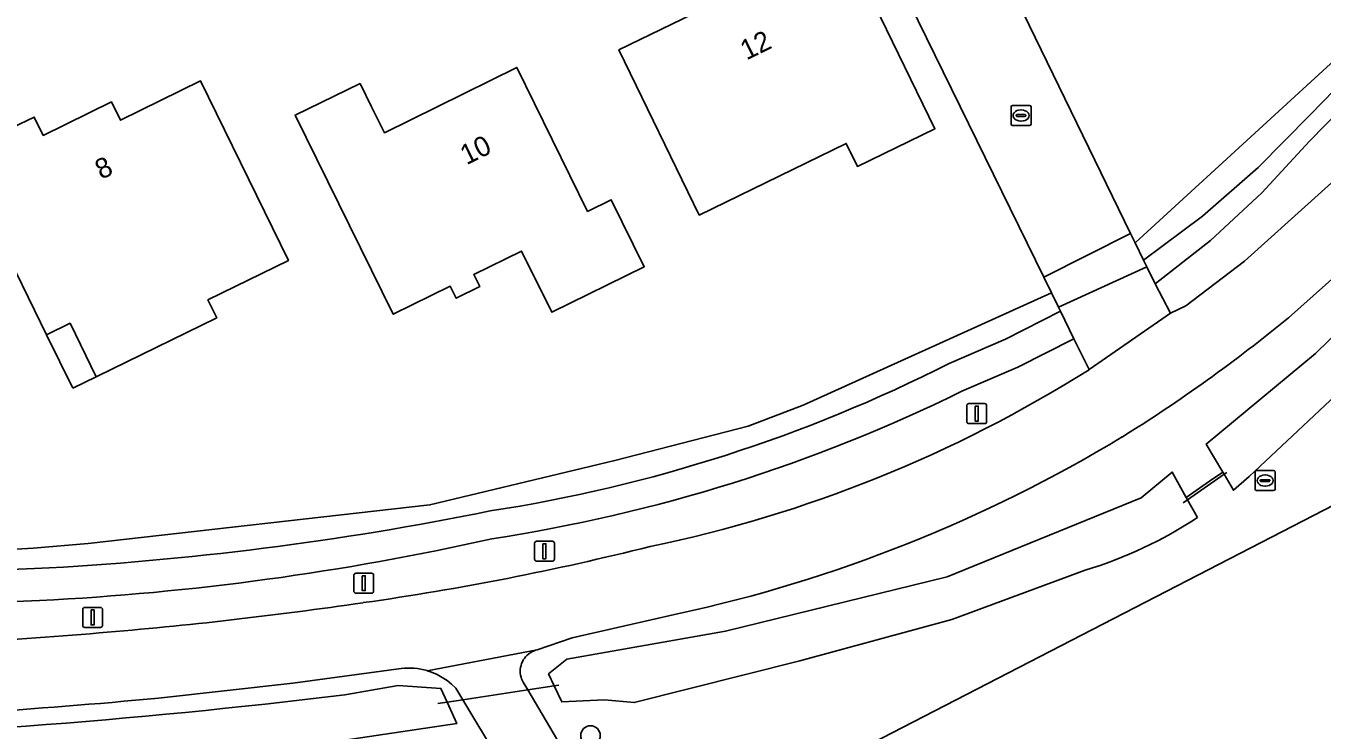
# Model space of a CAD drawing. Extents: x 160455 to 162082, y 388339 to 389736.
# Drawn here: x 160789.7 to 160854.5, y 389185.7 to 389220.9 of the extents above; entities that cross this region are included whole.
import ezdxf

# ---------------------------------------------------------------- set-up
doc = ezdxf.new("R2010")
doc.units = 0
for name, color, linetype in [('IMGEO_Afsluitpaal', 7, 'Continuous'), ('IMGEO_Berm_groen', 7, 'Continuous'), ('IMGEO_Boom', 7, 'Continuous'), ('IMGEO_Duiker', 7, 'Continuous'), ('IMGEO_Erf', 7, 'Continuous'), ('IMGEO_Groenvoorziening', 7, 'Continuous'), ('IMGEO_Hek', 7, 'Continuous'), ('IMGEO_Kolk', 7, 'Continuous'), ('IMGEO_Lichtmast', 7, 'Continuous'), ('IMGEO_Pand', 7, 'Continuous'), ('IMGEO_Pand_nummerreeks', 7, 'Continuous'), ('IMGEO_Pand_overbouw', 7, 'Continuous'), ('IMGEO_Rijbaan_lokaal_gesloten', 7, 'Continuous'), ('IMGEO_Rijbaan_lokaal_open', 7, 'Continuous'), ('IMGEO_Rioolput', 7, 'Continuous'), ('IMGEO_Voetpad_open', 7, 'Continuous'), ('IMGEO_Waterloop', 7, 'Continuous')]:
    doc.layers.add(name, color=color, linetype=linetype)

msp = doc.modelspace()

# ---------------------------------------------------------------- linework, layer by layer
at = {"layer": 'IMGEO_Afsluitpaal'}
for p, q in [((160806.067, 389192.628), (160806.067, 389193.428)), ((160806.067, 389193.428), (160806.067, 389192.628)), ((160806.167, 389193.528), (160806.957, 389193.528)), ((160806.957, 389193.528), (160806.167, 389193.528)), ((160807.057, 389193.428), (160807.057, 389192.628)), ((160807.057, 389192.628), (160807.057, 389193.428)), ((160806.957, 389192.528), (160806.167, 389192.528)), ((160806.167, 389192.528), (160806.957, 389192.528))]:
    msp.add_line(p, q, dxfattribs=at)
msp.add_lwpolyline([(160806.487, 389193.403), (160806.637, 389193.403), (160806.637, 389192.653), (160806.487, 389192.653), (160806.487, 389193.403)], dxfattribs=at)
for centre, start, end in [((160806.167, 389193.428), 90, 180), ((160806.167, 389193.428), 90, 180), ((160806.957, 389193.428), 0, 90), ((160806.957, 389193.428), 360, 90), ((160806.167, 389192.628), 180, 270), ((160806.167, 389192.628), 180, 270), ((160806.957, 389192.628), 270, 0), ((160806.957, 389192.628), 270, 0)]:
    msp.add_arc(centre, 0.1, start, end, dxfattribs=at)
at = {"layer": 'IMGEO_Berm_groen'}
msp.add_lwpolyline([(160870.656, 389228.309), (160890.394, 389248.173), (160892.2, 389250), (160914.881, 389272.948), (160920.665, 389278.775), (160922.065, 389280.415), (160923.85, 389282.308), (160923.562, 389282.652), (160921.88, 389284.617), (160887.998, 389250), (160853.879, 389215.14), (160851.494, 389212.563), (160848.916, 389210.18), (160846.16, 389208.004), (160846.913, 389206.534), (160847.69, 389206.907), (160850.62, 389209.147), (160857.999, 389215.772)], close=True, dxfattribs=at)
for points in [[(160835.75, 389193.346), (160845.457, 389197.301), (160847.006, 389198.583), (160847.706, 389197.322), (160848.87, 389198.13), (160849.532, 389198.589), (160848.709, 389199.991), (160854.177, 389204.514), (160865.646, 389215.719)], [(160860.539, 389213.196), (160852.817, 389206.312)], [(160835.856, 389204.027), (160838.666, 389205.237), (160841.417, 389206.632), (160841.317, 389206.836), (160840.964, 389207.558), (160828.538, 389201.934), (160825.789, 389200.881), (160819.118, 389199.168), (160809.872, 389196.948), (160792.78, 389195.014), (160790.029, 389194.782), (160775.907, 389193.939), (160739.685, 389193.354), (160741.83, 389189.158), (160742.849, 389189.187), (160742.878, 389188.788), (160766.115, 389189.266), (160778.89, 389189.733)], [(160842.846, 389203.712), (160842.088, 389205.261), (160839.29, 389203.841), (160836.48, 389202.631)], [(160790.35, 389192.16), (160769.021, 389191.274), (160770.706, 389193.77), (160771.98, 389193.012), (160790.103, 389193.757)], [(160822.267, 389191.493), (160816.998, 389190.3), (160815.243, 389189.695), (160815.148, 389189.668), (160815.056, 389189.633), (160814.967, 389189.59), (160814.883, 389189.539), (160814.804, 389189.48), (160814.73, 389189.415), (160814.662, 389189.344), (160814.601, 389189.266), (160814.546, 389189.184), (160814.5, 389189.097), (160814.462, 389189.006), (160814.431, 389188.912), (160814.41, 389188.816), (160814.397, 389188.718), (160814.392, 389188.62), (160814.397, 389188.521), (160814.41, 389188.424), (160814.432, 389188.328), (160814.463, 389188.234), (160814.502, 389188.143), (160814.535, 389188.079), (160814.768, 389187.684), (160816.095, 389187.883), (160815.813, 389188.487), (160816.716, 389189.217), (160824.666, 389190.634), (160835.75, 389193.346)], [(160808.439, 389188.757), (160803.013, 389188.027), (160796.304, 389187.279)], [(160805.613, 389187.446), (160808.284, 389187.901), (160810.423, 389187.76), (160810.731, 389187.079), (160811.513, 389187.196), (160811.17, 389187.768), (160810.959, 389187.971), (160810.731, 389188.154), (160810.487, 389188.316), (160810.23, 389188.455), (160809.961, 389188.571), (160809.731, 389188.649)]]:
    msp.add_lwpolyline(points, dxfattribs=at)
for centre, radius, start, end in [((160804.282, 389265.183), 76.299, 301.80631, 309.50317), ((160801.195, 389272.4), 76.656, 278.77141, 296.88203), ((160807.497, 389259.755), 66.26, 281.65795, 302.24146), ((160800.816, 389275.085), 80.756, 278.65506, 296.2075), ((160806.91, 389262.412), 72.562, 282.21871, 301.19644), ((160782.271, 389347.1), 153.543, 272.92374, 281.50084), ((160783.631, 389325.715), 133.724, 272.87995, 282.67322), ((160786.937, 389330.142), 139.474, 278.0803, 284.08754), ((160776.125, 389399.162), 209.332, 274.71253, 278.35494), ((160772.209, 389439.303), 249.66, 271.5334, 274.85132), ((160808.819, 389185.524), 3.256, 73.73656, 96.7068), ((160764.406, 389523.184), 338.258, 271.57186, 276.99717), ((160771.081, 389448.084), 262.022, 271.4407, 275.52398)]:
    msp.add_arc(centre, radius, start, end, dxfattribs=at)
at = {"layer": 'IMGEO_Boom'}
msp.add_circle((160817.906, 389185.403), 0.489, dxfattribs=at)
at = {"layer": 'IMGEO_Duiker'}
for points in [[(160849.734, 389198.57), (160849.599, 389198.475), (160847.772, 389197.202), (160847.552, 389197.042)], [(160816.095, 389187.883), (160816.315, 389187.916)], [(160811.513, 389187.196), (160814.768, 389187.684)], [(160810.277, 389187.011), (160810.731, 389187.079)]]:
    msp.add_lwpolyline(points, dxfattribs=at)
at = {"layer": 'IMGEO_Erf'}
for points in [[(160900.397, 389304.112), (160889.626, 389293.379), (160867.245, 389270.976), (160846.216, 389250), (160833.909, 389237.724), (160832.397, 389236.292), (160844.925, 389210.52), (160845.146, 389210.064), (160857.93, 389221.775), (160881.681, 389246.302), (160902.239, 389267.711)], [(160728.561, 389215.115), (160739.685, 389193.354), (160775.907, 389193.939), (160790.029, 389194.782), (160792.78, 389195.014), (160809.872, 389196.948), (160819.118, 389199.168), (160825.789, 389200.881), (160828.538, 389201.934), (160840.964, 389207.558), (160840.582, 389208.339), (160828.436, 389233.158)]]:
    msp.add_lwpolyline(points, dxfattribs=at)
for points in [[(160819.325, 389219.71), (160826.722, 389223.327), (160825.841, 389225.129), (160829.671, 389226.987), (160835.132, 389215.768), (160831.258, 389213.882), (160830.699, 389215.03), (160823.346, 389211.451)], [(160806.381, 389218.031), (160806.958, 389216.864), (160807.6, 389215.566), (160814.216, 389218.837), (160817.764, 389211.628), (160818.949, 389212.211), (160820.597, 389208.862), (160815.965, 389206.582), (160814.458, 389209.644), (160812.07, 389208.468), (160812.366, 389207.867), (160811.19, 389207.288), (160810.894, 389207.889), (160808.039, 389206.484), (160803.134, 389216.45)], [(160790.084, 389216.35), (160790.531, 389215.437), (160793.942, 389217.108), (160794.389, 389216.195), (160798.399, 389218.159), (160802.796, 389209.175), (160798.771, 389207.205), (160799.211, 389206.306), (160793.183, 389203.356), (160791.872, 389206.034), (160790.695, 389205.457), (160786.72, 389213.579), (160787.651, 389214.023), (160787.198, 389214.973)]]:
    msp.add_lwpolyline(points, close=True, dxfattribs=at)
at = {"layer": 'IMGEO_Groenvoorziening'}
for points in [[(160853.898, 389216.458), (160886.534, 389250), (160921.088, 389285.514), (160920.48, 389286.174), (160902.239, 389267.711), (160881.681, 389246.302), (160857.93, 389221.775), (160845.146, 389210.064), (160845.569, 389209.194), (160848.528, 389211.401), (160851.31, 389213.827)], [(160853.879, 389215.14), (160887.998, 389250), (160921.88, 389284.617), (160921.088, 389285.514), (160886.534, 389250), (160853.898, 389216.458), (160851.31, 389213.827), (160848.528, 389211.401), (160845.569, 389209.194), (160845.733, 389208.863), (160846.16, 389208.004), (160848.916, 389210.18), (160851.494, 389212.563)], [(160872.181, 389186.069), (160864.092, 389201.587), (160830.372, 389184.193), (160839.324, 389169.12)], [(160864.092, 389201.587), (160872.181, 389186.069), (160839.324, 389169.12), (160830.372, 389184.193)], [(160816.766, 389178.451), (160811.513, 389187.196), (160810.731, 389187.079), (160811.218, 389186.003), (160804.392, 389184.984), (160804.553, 389184.603), (160810.338, 389172.849), (160812.046, 389169.343), (160814.641, 389164.078), (160822.591, 389167.968), (160822.983, 389168.151)]]:
    msp.add_lwpolyline(points, close=True, dxfattribs=at)
for points in [[(160890.227, 389215.024), (160872.458, 389218.656), (160872.211, 389218.412), (160867.61, 389214.095), (160874.205, 389200.916), (160882.753, 389205.348), (160889.424, 389192.287), (160880.633, 389188.095), (160884.09, 389181.124), (160883.192, 389180.666), (160866.827, 389213.36), (160850.854, 389198.372), (160850.07, 389197.674), (160849.599, 389198.475), (160849.532, 389198.589), (160848.87, 389198.13), (160847.706, 389197.322), (160847.772, 389197.202), (160848.266, 389196.314)], [(160842.654, 389193.683), (160835.988, 389191.211), (160828.377, 389189.149), (160820.099, 389187.05), (160818.61, 389187.182), (160816.468, 389187.084), (160816.095, 389187.883), (160814.768, 389187.684), (160819.675, 389179.37), (160830.145, 389161.615), (160830.639, 389161.911), (160836.36, 389165.34), (160849.133, 389171.929), (160858.023, 389176.515), (160859.375, 389177.213), (160876.949, 389186.278), (160880.794, 389177.734), (160881.028, 389177.797), (160884.054, 389178.925), (160885.009, 389179.28), (160890.315, 389181.257), (160897.315, 389201.902), (160890.227, 389215.024)], [(160836.48, 389202.631), (160839.29, 389203.841), (160842.088, 389205.261), (160841.417, 389206.632), (160838.666, 389205.237), (160835.856, 389204.027)], [(160790.103, 389193.757), (160771.98, 389193.012), (160770.706, 389193.77), (160769.021, 389191.274), (160790.35, 389192.16)]]:
    msp.add_lwpolyline(points, dxfattribs=at)
for centre, radius, start, end in [((160801.195, 389272.4), 76.656, 278.77141, 296.88203), ((160800.816, 389275.085), 80.756, 278.65506, 296.2075), ((160782.271, 389347.1), 153.543, 272.92374, 281.50084), ((160836.609, 389213.877), 21.08, 286.66384, 303.57211), ((160783.631, 389325.715), 133.724, 272.87995, 282.67322)]:
    msp.add_arc(centre, radius, start, end, dxfattribs=at)
at = {"layer": 'IMGEO_Hek'}
for points in [[(160845.146, 389210.064), (160857.93, 389221.775), (160881.681, 389246.302), (160902.239, 389267.711), (160920.48, 389286.174)], [(160739.685, 389193.354), (160775.907, 389193.939), (160790.029, 389194.782), (160792.78, 389195.014), (160809.872, 389196.948), (160819.118, 389199.168), (160825.789, 389200.881), (160828.538, 389201.934), (160840.964, 389207.558)]]:
    msp.add_lwpolyline(points, dxfattribs=at)
at = {"layer": 'IMGEO_Kolk'}
for p, q in [((160838.944, 389216.004), (160838.944, 389216.856)), ((160839.019, 389216.93), (160839.871, 389216.93)), ((160839.203, 389216.424), (160839.203, 389216.436)), ((160839.246, 389216.473), (160839.644, 389216.473)), ((160839.432, 389216.71), (160839.457, 389216.71)), ((160839.687, 389216.436), (160839.687, 389216.424)), ((160839.945, 389216.856), (160839.945, 389216.004)), ((160839.871, 389215.93), (160839.019, 389215.93)), ((160839.641, 389216.387), (160839.243, 389216.387)), ((160839.455, 389216.15), (160839.43, 389216.15))]:
    msp.add_line(p, q, dxfattribs=at)
for points in [[(160838.944, 389216.004), (160838.944, 389216.856)], [(160839.019, 389216.93), (160839.871, 389216.93)], [(160839.945, 389216.856), (160839.945, 389216.004)], [(160839.871, 389215.93), (160839.019, 389215.93)]]:
    msp.add_lwpolyline(points, dxfattribs=at)
for centre, radius, start, end in [((160839.021, 389216.854), 0.0765, 91.55205, 178.44795), ((160839.021, 389216.854), 0.0765, 91.55205, 178.44795), ((160839.243, 389216.433), 0.0403, 85.87752, 175.75265), ((160839.24, 389216.423), 0.0366, 178.93798, 274.71019), ((160839.644, 389216.43), 0.043, 264.86636, 352.45326), ((160839.648, 389216.435), 0.0386, 1.73085, 96.63898), ((160839.869, 389216.854), 0.0765, 1.55205, 88.44795), ((160839.869, 389216.854), 0.0765, 1.55205, 88.44795), ((160839.021, 389216.006), 0.0765, 181.55205, 268.44795), ((160839.021, 389216.006), 0.0765, 181.55205, 268.44795), ((160839.869, 389216.006), 0.0765, 271.55205, 358.44795), ((160839.869, 389216.006), 0.0765, 271.55205, 358.44795)]:
    msp.add_arc(centre, radius, start, end, dxfattribs=at)
for centre, major_axis, ratio, start_param, end_param in [((160839.431, 389216.43), (-0.387, 0.002), 0.722429, 4.712389, 7.853982), ((160839.456, 389216.43), (-0.39, 0.002), 0.717154, 1.570796, 4.712389)]:
    msp.add_ellipse(centre, major_axis=major_axis, ratio=ratio, start_param=start_param, end_param=end_param, dxfattribs=at)
at = {"layer": 'IMGEO_Lichtmast'}
for p, q in [((160836.731, 389201.111), (160836.731, 389201.911)), ((160836.731, 389201.911), (160836.731, 389201.111)), ((160836.831, 389202.011), (160837.621, 389202.011)), ((160837.621, 389202.011), (160836.831, 389202.011)), ((160837.721, 389201.911), (160837.721, 389201.111)), ((160837.721, 389201.111), (160837.721, 389201.911)), ((160837.621, 389201.011), (160836.831, 389201.011)), ((160836.831, 389201.011), (160837.621, 389201.011)), ((160815.111, 389194.228), (160815.111, 389195.028)), ((160815.111, 389195.028), (160815.111, 389194.228)), ((160815.211, 389195.128), (160816.001, 389195.128)), ((160816.001, 389195.128), (160815.211, 389195.128)), ((160816.101, 389195.028), (160816.101, 389194.228)), ((160816.101, 389194.228), (160816.101, 389195.028)), ((160816.001, 389194.128), (160815.211, 389194.128)), ((160815.211, 389194.128), (160816.001, 389194.128)), ((160792.607, 389191.811), (160793.397, 389191.811)), ((160793.397, 389191.811), (160792.607, 389191.811)), ((160792.507, 389190.911), (160792.507, 389191.711)), ((160792.507, 389191.711), (160792.507, 389190.911)), ((160793.497, 389191.711), (160793.497, 389190.911)), ((160793.497, 389190.911), (160793.497, 389191.711)), ((160793.397, 389190.811), (160792.607, 389190.811)), ((160792.607, 389190.811), (160793.397, 389190.811))]:
    msp.add_line(p, q, dxfattribs=at)
for points in [[(160837.151, 389201.886), (160837.301, 389201.886), (160837.301, 389201.136), (160837.151, 389201.136), (160837.151, 389201.886)], [(160815.531, 389195.003), (160815.681, 389195.003), (160815.681, 389194.253), (160815.531, 389194.253), (160815.531, 389195.003)], [(160792.927, 389191.686), (160793.077, 389191.686), (160793.077, 389190.936), (160792.927, 389190.936), (160792.927, 389191.686)]]:
    msp.add_lwpolyline(points, dxfattribs=at)
for centre, start, end in [((160836.831, 389201.911), 90, 180), ((160836.831, 389201.911), 90, 180), ((160837.621, 389201.911), 0, 90), ((160837.621, 389201.911), 360, 90), ((160836.831, 389201.111), 180, 270), ((160836.831, 389201.111), 180, 270), ((160837.621, 389201.111), 270, 0), ((160837.621, 389201.111), 270, 0), ((160815.211, 389195.028), 90, 180), ((160815.211, 389195.028), 90, 180), ((160816.001, 389195.028), 0, 90), ((160816.001, 389195.028), 360, 90), ((160815.211, 389194.228), 180, 270), ((160815.211, 389194.228), 180, 270), ((160816.001, 389194.228), 270, 0), ((160816.001, 389194.228), 270, 0), ((160792.607, 389191.711), 90, 180), ((160792.607, 389191.711), 90, 180), ((160793.397, 389191.711), 0, 90), ((160793.397, 389191.711), 360, 90), ((160792.607, 389190.911), 180, 270), ((160792.607, 389190.911), 180, 270), ((160793.397, 389190.911), 270, 0), ((160793.397, 389190.911), 270, 0)]:
    msp.add_arc(centre, 0.1, start, end, dxfattribs=at)
at = {"layer": 'IMGEO_Pand'}
for points in [[(160823.346, 389211.451), (160830.699, 389215.03), (160831.258, 389213.882), (160835.132, 389215.768), (160829.671, 389226.987), (160825.841, 389225.129), (160826.722, 389223.327), (160819.325, 389219.71)], [(160814.216, 389218.837), (160807.6, 389215.566), (160806.958, 389216.864), (160806.381, 389218.031), (160803.134, 389216.45), (160808.039, 389206.484), (160810.894, 389207.889), (160811.19, 389207.288), (160812.366, 389207.867), (160812.07, 389208.468), (160814.458, 389209.644), (160815.965, 389206.582), (160820.597, 389208.862), (160818.949, 389212.211), (160817.764, 389211.628)], [(160798.399, 389218.159), (160794.389, 389216.195), (160793.942, 389217.108), (160790.531, 389215.437), (160790.084, 389216.35), (160787.198, 389214.973), (160787.651, 389214.023), (160786.72, 389213.579), (160790.695, 389205.457), (160791.872, 389206.034), (160793.183, 389203.356), (160799.211, 389206.306), (160798.771, 389207.205), (160802.796, 389209.175)]]:
    msp.add_lwpolyline(points, close=True, dxfattribs=at)
at = {"layer": 'IMGEO_Pand_overbouw'}
msp.add_lwpolyline([(160792.005, 389202.78), (160793.183, 389203.356), (160791.872, 389206.034), (160790.695, 389205.457)], close=True, dxfattribs=at)
at = {"layer": 'IMGEO_Rijbaan_lokaal_gesloten'}
for points in [[(160905.518, 389258.251), (160924.251, 389277.239), (160920.665, 389278.775), (160914.881, 389272.948), (160892.2, 389250), (160890.394, 389248.173), (160870.656, 389228.309), (160857.999, 389215.772), (160850.62, 389209.147), (160847.69, 389206.907), (160846.913, 389206.534), (160842.846, 389203.712)], [(160852.817, 389206.312), (160860.539, 389213.196), (160863.28, 389215.91), (160863.772, 389216.357), (160863.889, 389216.475), (160866.026, 389218.626), (160873.607, 389226.128), (160881.689, 389234.313), (160897.351, 389250), (160897.728, 389250.378)], [(160809.731, 389188.649), (160815.243, 389189.695), (160816.998, 389190.3), (160822.267, 389191.493)], [(160796.304, 389187.279), (160803.013, 389188.027), (160808.439, 389188.757)]]:
    msp.add_lwpolyline(points, dxfattribs=at)
for centre, radius, start, end in [((160804.282, 389265.183), 76.299, 301.80631, 309.50317), ((160807.497, 389259.755), 66.26, 281.65795, 302.24146), ((160806.91, 389262.412), 72.562, 282.21871, 301.19644), ((160786.937, 389330.142), 139.474, 278.0803, 284.08754), ((160776.125, 389399.162), 209.332, 274.71253, 278.35494), ((160772.209, 389439.303), 249.66, 271.5334, 274.85132), ((160808.819, 389185.524), 3.256, 73.73656, 96.7068), ((160771.081, 389448.084), 262.022, 271.4407, 275.52398)]:
    msp.add_arc(centre, radius, start, end, dxfattribs=at)
at = {"layer": 'IMGEO_Rijbaan_lokaal_open'}
msp.add_lwpolyline([(160819.675, 389179.37), (160814.768, 389187.684), (160814.535, 389188.079), (160814.502, 389188.143), (160814.463, 389188.234), (160814.432, 389188.328), (160814.41, 389188.424), (160814.397, 389188.521), (160814.392, 389188.62), (160814.397, 389188.718), (160814.41, 389188.816), (160814.431, 389188.912), (160814.462, 389189.006), (160814.5, 389189.097), (160814.546, 389189.184), (160814.601, 389189.266), (160814.662, 389189.344), (160814.73, 389189.415), (160814.804, 389189.48), (160814.883, 389189.539), (160814.967, 389189.59), (160815.056, 389189.633), (160815.148, 389189.668), (160815.243, 389189.695), (160809.731, 389188.649), (160809.961, 389188.571), (160810.23, 389188.455), (160810.487, 389188.316), (160810.731, 389188.154), (160810.959, 389187.971), (160811.17, 389187.768), (160811.513, 389187.196), (160816.766, 389178.451)], dxfattribs=at)
at = {"layer": 'IMGEO_Rioolput'}
for p, q in [((160851.153, 389197.737), (160851.153, 389198.589)), ((160851.228, 389198.663), (160852.08, 389198.663)), ((160851.641, 389198.443), (160851.666, 389198.443)), ((160852.154, 389198.589), (160852.154, 389197.737)), ((160852.08, 389197.663), (160851.228, 389197.663)), ((160851.412, 389198.157), (160851.412, 389198.169)), ((160851.85, 389198.12), (160851.452, 389198.12)), ((160851.455, 389198.206), (160851.853, 389198.206)), ((160851.664, 389197.883), (160851.639, 389197.883)), ((160851.896, 389198.169), (160851.896, 389198.157))]:
    msp.add_line(p, q, dxfattribs=at)
for points in [[(160851.153, 389197.737), (160851.153, 389198.589)], [(160851.228, 389198.663), (160852.08, 389198.663)], [(160852.154, 389198.589), (160852.154, 389197.737)], [(160852.08, 389197.663), (160851.228, 389197.663)]]:
    msp.add_lwpolyline(points, dxfattribs=at)
for centre, radius, start, end in [((160851.23, 389198.587), 0.0765, 91.55205, 178.44795), ((160851.23, 389198.587), 0.0765, 91.55205, 178.44795), ((160852.078, 389198.587), 0.0765, 1.55205, 88.44795), ((160852.078, 389198.587), 0.0765, 1.55205, 88.44795), ((160851.23, 389197.739), 0.0765, 181.55205, 268.44795), ((160851.23, 389197.739), 0.0765, 181.55205, 268.44795), ((160851.452, 389198.166), 0.0403, 85.87752, 175.75265), ((160851.449, 389198.156), 0.0366, 178.93798, 274.71019), ((160851.853, 389198.163), 0.043, 264.86636, 352.45326), ((160851.857, 389198.168), 0.0386, 1.73085, 96.63898), ((160852.078, 389197.739), 0.0765, 271.55205, 358.44795), ((160852.078, 389197.739), 0.0765, 271.55205, 358.44795)]:
    msp.add_arc(centre, radius, start, end, dxfattribs=at)
for centre, major_axis, ratio, start_param, end_param in [((160851.64, 389198.163), (-0.387, 0.002), 0.722429, 4.712389, 7.853982), ((160851.665, 389198.163), (-0.39, 0.002), 0.717154, 1.570796, 4.712389)]:
    msp.add_ellipse(centre, major_axis=major_axis, ratio=ratio, start_param=start_param, end_param=end_param, dxfattribs=at)
at = {"layer": 'IMGEO_Voetpad_open'}
for points in [[(160832.397, 389236.292), (160828.436, 389233.158), (160840.582, 389208.339), (160844.925, 389210.52)], [(160840.582, 389208.339), (160840.964, 389207.558), (160841.317, 389206.836), (160845.733, 389208.863), (160845.569, 389209.194), (160845.146, 389210.064), (160844.925, 389210.52)], [(160842.846, 389203.712), (160846.913, 389206.534), (160846.16, 389208.004), (160845.733, 389208.863), (160841.317, 389206.836), (160841.417, 389206.632), (160842.088, 389205.261)]]:
    msp.add_lwpolyline(points, close=True, dxfattribs=at)
at = {"layer": 'IMGEO_Waterloop'}
msp.add_lwpolyline([(160866.827, 389213.36), (160866.274, 389214.464), (160865.646, 389215.719), (160854.177, 389204.514), (160848.709, 389199.991), (160849.532, 389198.589), (160849.599, 389198.475), (160850.07, 389197.674), (160850.854, 389198.372)], close=True, dxfattribs=at)
for points in [[(160848.266, 389196.314), (160847.772, 389197.202), (160847.706, 389197.322), (160847.006, 389198.583), (160845.457, 389197.301), (160835.75, 389193.346), (160824.666, 389190.634), (160816.716, 389189.217), (160815.813, 389188.487), (160816.095, 389187.883), (160816.468, 389187.084), (160818.61, 389187.182), (160820.099, 389187.05), (160828.377, 389189.149), (160835.988, 389191.211), (160842.654, 389193.683)], [(160804.392, 389184.984), (160811.218, 389186.003), (160810.731, 389187.079), (160810.423, 389187.76), (160808.284, 389187.901), (160805.613, 389187.446)]]:
    msp.add_lwpolyline(points, dxfattribs=at)
for centre, radius, start, end in [((160836.609, 389213.877), 21.08, 286.66384, 303.57211), ((160764.406, 389523.184), 338.258, 271.57186, 276.99717)]:
    msp.add_arc(centre, radius, start, end, dxfattribs=at)

# ---------------------------------------------------------------- texts
at = {"layer": 'IMGEO_Pand_nummerreeks'}
for s, rotation, p in [('12', 26.0578, (160825.712, 389219.181)), ('10', 26.30814, (160811.705, 389213.937)), ('8', 26.09823, (160793.436, 389213.207))]:
    msp.add_text(s, height=1, rotation=rotation, dxfattribs=at).set_placement(p)

doc.saveas('drawing.dxf')
